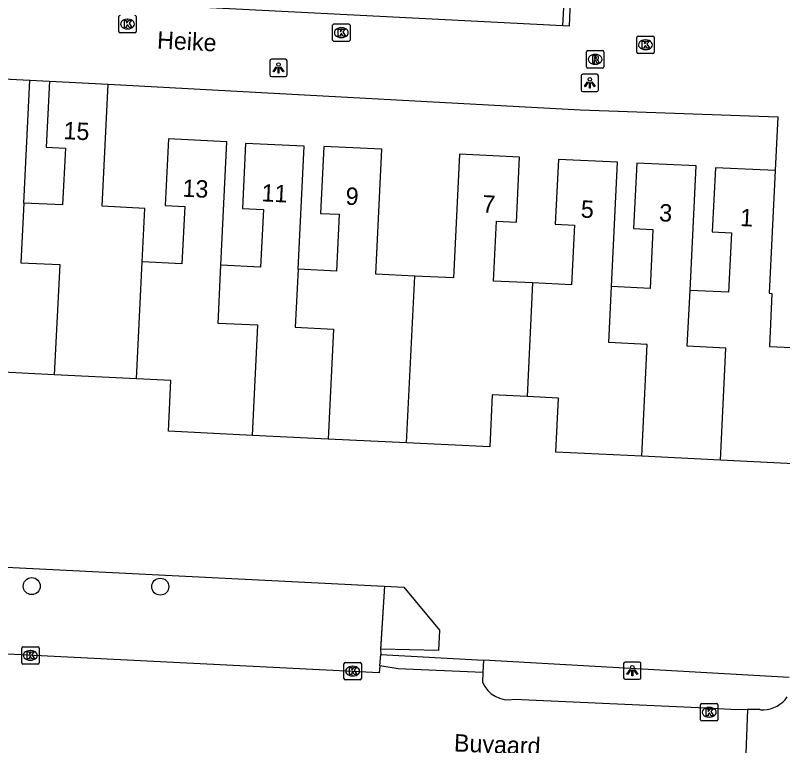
# Model space of a CAD drawing. Extents: x 162990 to 165007, y 383433 to 384336.
# Drawn here: x 164637.52 to 164681.69, y 383886.18 to 383928.2 of the extents above; entities that cross this region are included whole.
import ezdxf

# ---------------------------------------------------------------- set-up
doc = ezdxf.new("R2010")
doc.units = 0
for name, color, linetype in [('IMGEO_Boom', 7, 'Continuous'), ('IMGEO_Groenvoorziening', 7, 'Continuous'), ('IMGEO_Kolk', 7, 'Continuous'), ('IMGEO_Lichtpunt', 7, 'Continuous'), ('IMGEO_Muur', 7, 'Continuous'), ('IMGEO_Openbare_ruimte_label', 7, 'Continuous'), ('IMGEO_Pand', 7, 'Continuous'), ('IMGEO_Pand_nummerreeks', 7, 'Continuous'), ('IMGEO_Parkeervlak_open', 7, 'Continuous'), ('IMGEO_Rijbaan_lokaal_open', 7, 'Continuous'), ('IMGEO_Rioolput', 7, 'Continuous'), ('IMGEO_Voetpad_open', 7, 'Continuous')]:
    doc.layers.add(name, color=color, linetype=linetype)

msp = doc.modelspace()

# ---------------------------------------------------------------- linework, layer by layer
at = {"layer": 'IMGEO_Boom'}
for centre in [(164638.459, 383895.354), (164645.863, 383895.325)]:
    msp.add_circle(centre, 0.489, dxfattribs=at)
at = {"layer": 'IMGEO_Groenvoorziening'}
msp.add_lwpolyline([(164682.07, 383890.094), (164664.464, 383891.093)], dxfattribs=at)
at = {"layer": 'IMGEO_Kolk'}
for p, q in [((164643.476, 383927.269), (164643.476, 383928.121)), ((164644.477, 383928.121), (164644.477, 383927.269)), ((164643.964, 383927.975), (164643.989, 383927.975)), ((164655.859, 383927.699), (164656.711, 383927.699)), ((164643.987, 383927.415), (164643.962, 383927.415)), ((164655.784, 383926.773), (164655.784, 383927.625)), ((164656.272, 383927.479), (164656.297, 383927.479)), ((164656.785, 383927.625), (164656.785, 383926.773)), ((164644.403, 383927.195), (164643.551, 383927.195)), ((164656.295, 383926.919), (164656.27, 383926.919)), ((164673.287, 383926.076), (164673.287, 383926.928)), ((164673.362, 383927.002), (164674.214, 383927.002)), ((164673.775, 383926.782), (164673.8, 383926.782)), ((164674.288, 383926.928), (164674.288, 383926.076)), ((164656.711, 383926.699), (164655.859, 383926.699)), ((164674.214, 383926.002), (164673.362, 383926.002)), ((164673.798, 383926.222), (164673.773, 383926.222)), ((164637.882, 383890.943), (164637.882, 383891.795)), ((164637.957, 383891.869), (164638.809, 383891.869)), ((164638.37, 383891.649), (164638.395, 383891.649)), ((164638.883, 383891.795), (164638.883, 383890.943)), ((164638.393, 383891.089), (164638.368, 383891.089)), ((164638.809, 383890.869), (164637.957, 383890.869)), ((164656.435, 383890.039), (164656.435, 383890.891)), ((164656.51, 383890.965), (164657.362, 383890.965)), ((164656.923, 383890.745), (164656.948, 383890.745)), ((164657.436, 383890.891), (164657.436, 383890.039)), ((164656.946, 383890.185), (164656.921, 383890.185)), ((164657.362, 383889.965), (164656.51, 383889.965)), ((164676.963, 383887.672), (164676.963, 383888.524)), ((164677.038, 383888.598), (164677.89, 383888.598)), ((164677.451, 383888.378), (164677.476, 383888.378)), ((164677.964, 383888.524), (164677.964, 383887.672)), ((164677.89, 383887.598), (164677.038, 383887.598)), ((164677.474, 383887.818), (164677.449, 383887.818))]:
    msp.add_line(p, q, dxfattribs=at)
for points in [[(164643.476, 383927.269), (164643.476, 383928.121)], [(164644.477, 383928.121), (164644.477, 383927.269)], [(164643.797, 383927.895), (164643.92, 383927.895), (164643.92, 383927.744), (164644.05, 383927.895), (164644.214, 383927.895), (164644.068, 383927.744), (164644.221, 383927.495), (164644.069, 383927.495), (164643.984, 383927.659), (164643.92, 383927.592), (164643.92, 383927.495), (164643.797, 383927.495), (164643.797, 383927.895)], [(164655.859, 383927.699), (164656.711, 383927.699)], [(164655.784, 383926.773), (164655.784, 383927.625)], [(164656.105, 383927.399), (164656.228, 383927.399), (164656.228, 383927.248), (164656.358, 383927.399), (164656.522, 383927.399), (164656.376, 383927.248), (164656.529, 383926.999), (164656.377, 383926.999), (164656.292, 383927.163), (164656.228, 383927.096), (164656.228, 383926.999), (164656.105, 383926.999), (164656.105, 383927.399)], [(164656.785, 383927.625), (164656.785, 383926.773)], [(164644.403, 383927.195), (164643.551, 383927.195)], [(164673.287, 383926.076), (164673.287, 383926.928)], [(164673.362, 383927.002), (164674.214, 383927.002)], [(164674.288, 383926.928), (164674.288, 383926.076)], [(164656.711, 383926.699), (164655.859, 383926.699)], [(164673.608, 383926.702), (164673.731, 383926.702), (164673.731, 383926.551), (164673.861, 383926.702), (164674.025, 383926.702), (164673.879, 383926.551), (164674.032, 383926.302), (164673.88, 383926.302), (164673.795, 383926.466), (164673.731, 383926.399), (164673.731, 383926.302), (164673.608, 383926.302), (164673.608, 383926.702)], [(164674.214, 383926.002), (164673.362, 383926.002)], [(164637.882, 383890.943), (164637.882, 383891.795)], [(164637.957, 383891.869), (164638.809, 383891.869)], [(164638.203, 383891.569), (164638.326, 383891.569), (164638.326, 383891.418), (164638.456, 383891.569), (164638.62, 383891.569), (164638.474, 383891.418), (164638.627, 383891.169), (164638.475, 383891.169), (164638.39, 383891.333), (164638.326, 383891.266), (164638.326, 383891.169), (164638.203, 383891.169), (164638.203, 383891.569)], [(164638.883, 383891.795), (164638.883, 383890.943)], [(164638.809, 383890.869), (164637.957, 383890.869)], [(164656.435, 383890.039), (164656.435, 383890.891)], [(164656.51, 383890.965), (164657.362, 383890.965)], [(164656.756, 383890.665), (164656.879, 383890.665), (164656.879, 383890.514), (164657.009, 383890.665), (164657.173, 383890.665), (164657.027, 383890.514), (164657.18, 383890.265), (164657.028, 383890.265), (164656.943, 383890.429), (164656.879, 383890.362), (164656.879, 383890.265), (164656.756, 383890.265), (164656.756, 383890.665)], [(164657.436, 383890.891), (164657.436, 383890.039)], [(164657.362, 383889.965), (164656.51, 383889.965)], [(164676.963, 383887.672), (164676.963, 383888.524)], [(164677.038, 383888.598), (164677.89, 383888.598)], [(164677.964, 383888.524), (164677.964, 383887.672)], [(164677.284, 383888.298), (164677.407, 383888.298), (164677.407, 383888.147), (164677.537, 383888.298), (164677.701, 383888.298), (164677.555, 383888.147), (164677.708, 383887.898), (164677.556, 383887.898), (164677.471, 383888.062), (164677.407, 383887.995), (164677.407, 383887.898), (164677.284, 383887.898), (164677.284, 383888.298)], [(164677.89, 383887.598), (164677.038, 383887.598)]]:
    msp.add_lwpolyline(points, dxfattribs=at)
for centre, start, end in [((164643.553, 383928.119), 91.552, 178.448), ((164643.553, 383928.119), 91.552, 178.448), ((164644.401, 383928.119), 1.552, 88.448), ((164644.401, 383928.119), 1.552, 88.448), ((164655.861, 383927.623), 91.552, 178.448), ((164655.861, 383927.623), 91.552, 178.448), ((164656.709, 383927.623), 1.552, 88.448), ((164656.709, 383927.623), 1.552, 88.448), ((164643.553, 383927.271), 181.552, 268.448), ((164643.553, 383927.271), 181.552, 268.448), ((164644.401, 383927.271), 271.552, 358.448), ((164644.401, 383927.271), 271.552, 358.448), ((164673.364, 383926.926), 91.552, 178.448), ((164673.364, 383926.926), 91.552, 178.448), ((164674.212, 383926.926), 1.552, 88.448), ((164674.212, 383926.926), 1.552, 88.448), ((164655.861, 383926.775), 181.552, 268.448), ((164655.861, 383926.775), 181.552, 268.448), ((164656.709, 383926.775), 271.552, 358.448), ((164656.709, 383926.775), 271.552, 358.448), ((164673.364, 383926.078), 181.552, 268.448), ((164673.364, 383926.078), 181.552, 268.448), ((164674.212, 383926.078), 271.552, 358.448), ((164674.212, 383926.078), 271.552, 358.448), ((164637.959, 383891.793), 91.552, 178.448), ((164637.959, 383891.793), 91.552, 178.448), ((164638.807, 383891.793), 1.552, 88.448), ((164638.807, 383891.793), 1.552, 88.448), ((164637.959, 383890.945), 181.552, 268.448), ((164637.959, 383890.945), 181.552, 268.448), ((164638.807, 383890.945), 271.552, 358.448), ((164638.807, 383890.945), 271.552, 358.448), ((164656.512, 383890.889), 91.552, 178.448), ((164656.512, 383890.889), 91.552, 178.448), ((164657.36, 383890.889), 1.552, 88.448), ((164657.36, 383890.889), 1.552, 88.448), ((164656.512, 383890.041), 181.552, 268.448), ((164656.512, 383890.041), 181.552, 268.448), ((164657.36, 383890.041), 271.552, 358.448), ((164657.36, 383890.041), 271.552, 358.448), ((164677.04, 383888.522), 91.552, 178.448), ((164677.04, 383888.522), 91.552, 178.448), ((164677.888, 383888.522), 1.552, 88.448), ((164677.888, 383888.522), 1.552, 88.448), ((164677.04, 383887.674), 181.552, 268.448), ((164677.04, 383887.674), 181.552, 268.448), ((164677.888, 383887.674), 271.552, 358.448), ((164677.888, 383887.674), 271.552, 358.448)]:
    msp.add_arc(centre, 0.0765, start, end, dxfattribs=at)
for centre, major_axis, ratio, start_param, end_param in [((164643.963, 383927.695), (-0.387, 0.002), 0.722429, 4.712389, 7.853982), ((164643.988, 383927.695), (-0.39, 0.002), 0.717154, 1.570796, 4.712389), ((164656.271, 383927.199), (-0.387, 0.002), 0.722429, 4.712389, 7.853982), ((164656.296, 383927.199), (-0.39, 0.002), 0.717154, 1.570796, 4.712389), ((164673.774, 383926.502), (-0.387, 0.002), 0.722429, 4.712389, 7.853982), ((164673.799, 383926.502), (-0.39, 0.002), 0.717154, 1.570796, 4.712389), ((164638.369, 383891.369), (-0.387, 0.002), 0.722429, 4.712389, 7.853982), ((164638.394, 383891.369), (-0.39, 0.002), 0.717154, 1.570796, 4.712389), ((164656.922, 383890.465), (-0.387, 0.002), 0.722429, 4.712389, 7.853982), ((164656.947, 383890.465), (-0.39, 0.002), 0.717154, 1.570796, 4.712389), ((164677.45, 383888.098), (-0.387, 0.002), 0.722429, 4.712389, 7.853982), ((164677.475, 383888.098), (-0.39, 0.002), 0.717154, 1.570796, 4.712389)]:
    msp.add_ellipse(centre, major_axis=major_axis, ratio=ratio, start_param=start_param, end_param=end_param, dxfattribs=at)
at = {"layer": 'IMGEO_Lichtpunt'}
for p, q in [((164652.166, 383925.573), (164652.166, 383924.766)), ((164652.166, 383925.573), (164652.166, 383924.766)), ((164653.068, 383925.668), (164652.26, 383925.668)), ((164653.068, 383925.668), (164652.26, 383925.668)), ((164653.162, 383924.766), (164653.162, 383925.573)), ((164653.162, 383924.766), (164653.162, 383925.573)), ((164652.26, 383924.672), (164653.068, 383924.672)), ((164652.26, 383924.672), (164653.068, 383924.672)), ((164670.089, 383924.713), (164670.089, 383923.906)), ((164670.089, 383924.713), (164670.089, 383923.906)), ((164670.991, 383924.808), (164670.183, 383924.808)), ((164670.991, 383924.808), (164670.183, 383924.808)), ((164671.085, 383923.906), (164671.085, 383924.713)), ((164671.085, 383923.906), (164671.085, 383924.713)), ((164670.183, 383923.812), (164670.991, 383923.812)), ((164670.183, 383923.812), (164670.991, 383923.812)), ((164672.535, 383890.895), (164672.535, 383890.088)), ((164672.535, 383890.895), (164672.535, 383890.088)), ((164673.437, 383890.99), (164672.629, 383890.99)), ((164673.437, 383890.99), (164672.629, 383890.99)), ((164673.531, 383890.088), (164673.531, 383890.895)), ((164673.531, 383890.088), (164673.531, 383890.895)), ((164672.629, 383889.994), (164673.437, 383889.994)), ((164672.629, 383889.994), (164673.437, 383889.994))]:
    msp.add_line(p, q, dxfattribs=at)
for points in [[(164652.54, 383925.237), (164652.579, 383925.209), (164652.391, 383924.947), (164652.353, 383924.974), (164652.54, 383925.237)], [(164652.642, 383925.189), (164652.689, 383925.189), (164652.689, 383924.867), (164652.642, 383924.867), (164652.642, 383925.189)], [(164652.752, 383925.209), (164652.79, 383925.236), (164652.977, 383924.974), (164652.938, 383924.946), (164652.752, 383925.209)], [(164670.463, 383924.377), (164670.502, 383924.349), (164670.314, 383924.087), (164670.276, 383924.114), (164670.463, 383924.377)], [(164670.565, 383924.329), (164670.612, 383924.329), (164670.612, 383924.007), (164670.565, 383924.007), (164670.565, 383924.329)], [(164670.675, 383924.349), (164670.713, 383924.376), (164670.9, 383924.114), (164670.861, 383924.086), (164670.675, 383924.349)], [(164672.909, 383890.559), (164672.948, 383890.531), (164672.76, 383890.269), (164672.722, 383890.296), (164672.909, 383890.559)], [(164673.121, 383890.531), (164673.159, 383890.558), (164673.346, 383890.296), (164673.307, 383890.268), (164673.121, 383890.531)], [(164673.011, 383890.511), (164673.058, 383890.511), (164673.058, 383890.189), (164673.011, 383890.189), (164673.011, 383890.511)]]:
    msp.add_lwpolyline(points, dxfattribs=at)
for centre in [(164652.665, 383925.371), (164670.588, 383924.511), (164673.034, 383890.693)]:
    msp.add_circle(centre, 0.0994, dxfattribs=at)
for centre, start, end in [((164652.26, 383925.573), 90, 180), ((164652.26, 383925.573), 90, 180), ((164653.068, 383925.573), 0, 90), ((164653.068, 383925.573), 0, 90), ((164652.26, 383924.766), 180, 270), ((164652.26, 383924.766), 180, 270), ((164653.068, 383924.766), 270, 0), ((164653.068, 383924.766), 270, 360), ((164670.183, 383924.713), 90, 180), ((164670.183, 383924.713), 90, 180), ((164670.991, 383924.713), 0, 90), ((164670.991, 383924.713), 0, 90), ((164670.183, 383923.906), 180, 270), ((164670.183, 383923.906), 180, 270), ((164670.991, 383923.906), 270, 0), ((164670.991, 383923.906), 270, 360), ((164672.629, 383890.895), 90, 180), ((164672.629, 383890.895), 90, 180), ((164673.437, 383890.895), 0, 90), ((164673.437, 383890.895), 0, 90), ((164672.629, 383890.088), 180, 270), ((164672.629, 383890.088), 180, 270), ((164673.437, 383890.088), 270, 0), ((164673.437, 383890.088), 270, 360)]:
    msp.add_arc(centre, 0.0946, start, end, dxfattribs=at)
at = {"layer": 'IMGEO_Muur'}
for points in [[(164669.514, 383930.228), (164669.414, 383928.081), (164669.39, 383927.569), (164669.043, 383927.587)], [(164669.043, 383927.587), (164669.109, 383928.999)], [(164619.805, 383897.311), (164658.775, 383895.348), (164658.538, 383891.665)]]:
    msp.add_lwpolyline(points, dxfattribs=at)
at = {"layer": 'IMGEO_Pand'}
for points in [[(164634.916, 383924.636), (164638.345, 383924.468)], [(164637.999, 383917.399), (164638.345, 383924.468)], [(164639.478, 383924.401), (164639.292, 383920.602), (164640.4, 383920.548), (164640.24, 383917.289), (164637.999, 383917.399)], [(164639.478, 383924.401), (164642.853, 383924.236)], [(164644.82, 383914.013), (164644.97, 383917.09), (164642.509, 383917.21), (164642.853, 383924.236)], [(164649.353, 383913.825), (164649.7, 383920.924), (164646.331, 383921.088), (164646.143, 383917.25), (164647.265, 383917.195), (164647.104, 383913.901), (164644.82, 383914.013)], [(164653.79, 383913.585), (164654.135, 383920.66), (164650.772, 383920.825), (164650.59, 383917.088), (164651.801, 383917.029), (164651.639, 383913.714), (164649.353, 383913.825)], [(164660.505, 383913.198), (164658.272, 383913.307), (164658.623, 383920.489), (164655.268, 383920.653), (164655.08, 383916.801), (164656.159, 383916.749), (164655.999, 383913.477), (164653.79, 383913.585)], [(164667.295, 383912.801), (164665.049, 383912.911), (164665.217, 383916.356), (164666.358, 383916.3), (164666.54, 383920.034), (164663.089, 383920.203), (164662.741, 383913.088), (164660.505, 383913.198)], [(164671.835, 383912.586), (164672.185, 383919.742), (164668.785, 383919.908), (164668.602, 383916.173), (164669.706, 383916.119), (164669.539, 383912.691), (164667.295, 383912.801)], [(164676.356, 383912.374), (164676.706, 383919.529), (164673.286, 383919.696), (164673.102, 383915.934), (164674.224, 383915.879), (164674.057, 383912.477), (164671.835, 383912.586)], [(164681.258, 383919.26), (164677.819, 383919.428), (164677.638, 383915.731), (164678.737, 383915.677), (164678.57, 383912.266), (164676.356, 383912.374)], [(164681.258, 383919.26), (164680.913, 383912.204), (164681.072, 383912.196), (164680.923, 383909.143), (164683.037, 383909.039), (164682.711, 383902.381)], [(164637.999, 383917.399), (164637.832, 383913.962), (164640.071, 383913.853), (164639.76, 383907.517)], [(164644.492, 383907.286), (164644.82, 383914.013)], [(164651.172, 383904.028), (164651.478, 383910.363), (164649.192, 383910.474), (164649.353, 383913.825)], [(164653.79, 383913.585), (164653.628, 383910.257), (164655.837, 383910.149), (164655.528, 383903.816)], [(164660.044, 383903.595), (164660.505, 383913.198)], [(164667.295, 383912.801), (164666.975, 383906.266)], [(164673.573, 383902.827), (164673.895, 383909.265), (164671.678, 383909.374), (164671.835, 383912.586)], [(164678.103, 383902.606), (164678.414, 383909.044), (164676.197, 383909.153), (164676.356, 383912.374)], [(164639.76, 383907.517), (164635.294, 383907.736)], [(164644.492, 383907.286), (164639.76, 383907.517)], [(164651.172, 383904.028), (164646.333, 383904.265), (164646.476, 383907.189), (164644.492, 383907.286)], [(164666.975, 383906.266), (164664.975, 383906.364), (164664.829, 383903.361), (164660.044, 383903.595)], [(164673.573, 383902.827), (164668.629, 383903.069), (164668.781, 383906.178), (164666.975, 383906.266)], [(164655.528, 383903.816), (164651.172, 383904.028)], [(164660.044, 383903.595), (164655.528, 383903.816)], [(164678.103, 383902.606), (164673.573, 383902.827)], [(164682.711, 383902.381), (164678.103, 383902.606)], [(164658.775, 383895.348), (164658.542, 383891.729)], [(164658.775, 383895.348), (164659.875, 383895.293), (164661.939, 383892.813), (164661.876, 383891.65), (164658.542, 383891.729)]]:
    msp.add_lwpolyline(points, dxfattribs=at)
at = {"layer": 'IMGEO_Parkeervlak_open'}
for points in [[(164619.805, 383897.311), (164658.775, 383895.348)], [(164658.542, 383891.729), (164658.557, 383891.428)]]:
    msp.add_lwpolyline(points, dxfattribs=at)
at = {"layer": 'IMGEO_Rijbaan_lokaal_open'}
for points in [[(164669.043, 383927.587), (164669.041, 383927.587), (164641.19, 383929.008), (164614.054, 383930.38), (164611.881, 383886.647), (164615.768, 383886.479)], [(164638.345, 383924.468), (164639.478, 383924.401)], [(164642.853, 383924.236), (164670.06, 383922.76), (164681.419, 383922.355), (164681.258, 383919.26)], [(164658.501, 383890.771), (164658.466, 383890.358), (164616.466, 383892.473)], [(164664.429, 383890.38), (164659.553, 383890.6), (164658.501, 383890.771)], [(164664.429, 383890.38), (164664.41, 383889.836)], [(164666.23, 383888.846), (164677.273, 383888.362), (164678.698, 383888.27), (164679.668, 383888.258)], [(164679.668, 383888.258), (164679.469, 383883.177)], [(164680.379, 383888.25), (164679.668, 383888.258)]]:
    msp.add_lwpolyline(points, dxfattribs=at)
for centre, radius, start, end in [((164665.923, 383890.449), 1.632, 202.0606, 280.8509), ((164680.535, 383889.981), 1.739, 272.1457, 324.8977), ((164680.545, 383889.983), 1.741, 264.5446, 271.827)]:
    msp.add_arc(centre, radius, start, end, dxfattribs=at)
at = {"layer": 'IMGEO_Rioolput'}
for p, q in [((164670.399, 383925.24), (164670.399, 383926.092)), ((164670.474, 383926.166), (164671.326, 383926.166)), ((164670.887, 383925.946), (164670.912, 383925.946)), ((164671.4, 383926.092), (164671.4, 383925.24)), ((164671.326, 383925.166), (164670.474, 383925.166)), ((164670.91, 383925.386), (164670.885, 383925.386))]:
    msp.add_line(p, q, dxfattribs=at)
for points in [[(164670.399, 383925.24), (164670.399, 383926.092)], [(164670.474, 383926.166), (164671.326, 383926.166)], [(164671.4, 383926.092), (164671.4, 383925.24)], [(164670.988, 383925.864), (164670.736, 383925.866), (164670.736, 383925.466)], [(164670.736, 383925.466), (164670.86, 383925.466), (164670.86, 383925.628), (164670.871, 383925.628)], [(164670.914, 383925.785), (164670.86, 383925.785), (164670.86, 383925.704)], [(164670.86, 383925.704), (164670.912, 383925.704)], [(164670.918, 383925.599), (164670.989, 383925.466), (164671.129, 383925.466), (164671.064, 383925.592)], [(164671.326, 383925.166), (164670.474, 383925.166)]]:
    msp.add_lwpolyline(points, dxfattribs=at)
for centre, radius, start, end in [((164670.476, 383926.09), 0.0765, 91.552, 178.448), ((164670.476, 383926.09), 0.0765, 91.552, 178.448), ((164671.324, 383926.09), 0.0765, 1.552, 88.448), ((164671.324, 383926.09), 0.0765, 1.552, 88.448), ((164670.87, 383925.575), 0.0533, 26.0293, 88.6989), ((164670.896, 383925.893), 0.19, 274.7715, 282.9687), ((164670.92, 383925.689), 0.0964, 77.0061, 93.1865), ((164670.934, 383925.746), 0.0378, 276.6634, 79.6772), ((164670.987, 383925.754), 0.109, 350.3612, 89.416), ((164670.985, 383925.754), 0.112, 277.5842, 350.9817), ((164670.969, 383925.539), 0.108, 29.5134, 73.7905), ((164670.476, 383925.242), 0.0765, 181.552, 268.448), ((164670.476, 383925.242), 0.0765, 181.552, 268.448), ((164671.324, 383925.242), 0.0765, 271.552, 358.448), ((164671.324, 383925.242), 0.0765, 271.552, 358.448)]:
    msp.add_arc(centre, radius, start, end, dxfattribs=at)
for centre, major_axis, ratio, start_param, end_param in [((164670.886, 383925.666), (-0.387, 0.002), 0.722429, 4.712389, 7.853982), ((164670.911, 383925.666), (-0.39, 0.002), 0.717154, 1.570796, 4.712389)]:
    msp.add_ellipse(centre, major_axis=major_axis, ratio=ratio, start_param=start_param, end_param=end_param, dxfattribs=at)
at = {"layer": 'IMGEO_Voetpad_open'}
for points in [[(164658.501, 383890.771), (164658.557, 383891.428)], [(164658.557, 383891.428), (164664.464, 383891.093)], [(164664.464, 383891.093), (164664.429, 383890.38)]]:
    msp.add_lwpolyline(points, dxfattribs=at)

# ---------------------------------------------------------------- texts
at = {"layer": 'IMGEO_Openbare_ruimte_label'}
for s, rotation, p in [('Heike', 356.9631, (164645.659, 383926.293)), ('Buyaard', 357.4781, (164662.752, 383885.849))]:
    msp.add_text(s, height=1, rotation=rotation, dxfattribs=at).set_placement(p)
at = {"layer": 'IMGEO_Pand_nummerreeks'}
for s, rotation, p in [('15', 357.2011, (164640.271, 383921.078)), ('13', 357.2131, (164647.121, 383917.765)), ('11', 357.1911, (164651.672, 383917.497)), ('9', 357.2015, (164656.511, 383917.308)), ('7', 357.1964, (164664.38, 383916.856)), ('5', 357.2048, (164670.051, 383916.562)), ('3', 357.2044, (164674.562, 383916.35)), ('1', 357.2032, (164679.218, 383916.076))]:
    msp.add_text(s, height=1, rotation=rotation, dxfattribs=at).set_placement(p)

doc.saveas('drawing.dxf')
